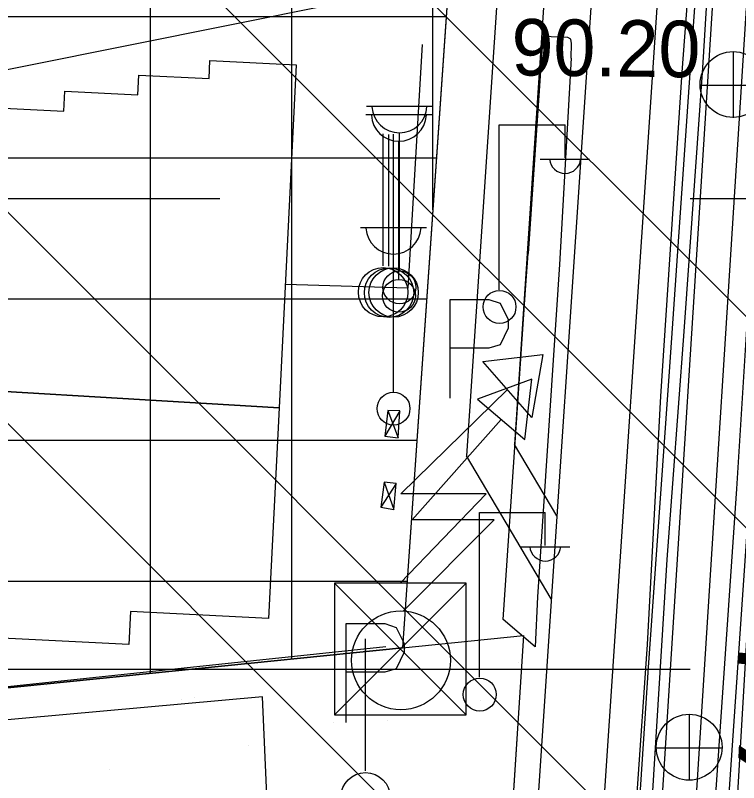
# Model space of a CAD drawing. Extents: x 417995 to 421451, y 4454518 to 4458015.
# Drawn here: x 420260.7 to 420337.6, y 4456944.9 to 4457026.4 of the extents above; entities that cross this region are included whole.
import ezdxf

# ---------------------------------------------------------------- set-up
doc = ezdxf.new("R2010")
doc.units = 0
for name, color, linetype in [('ADAKENARI', 7, 'Continuous'), ('B_Sundurma', 7, 'Continuous'), ('B_Ticari', 7, 'Continuous'), ('KALDIRIM_FAT', 7, 'Continuous'), ('PL_AYA_PARK_DINLENME', 7, 'Continuous'), ('PL_TİCARET', 7, 'Continuous'), ('RAYLI_TOPLU_TAŞIMA_HATTI', 7, 'Continuous'), ('S_Bayrak_Diregi', 7, 'Continuous'), ('S_Cad_Sok_Lambasi', 7, 'Continuous'), ('S_Elektrik_Diregi', 7, 'Continuous'), ('S_Otopark', 7, 'Continuous'), ('S_Rogar_Kapagi', 7, 'Continuous'), ('S_Trafo_acik_tip', 7, 'Continuous'), ('S_Trafo_hücre_tipi', 7, 'Continuous'), ('Sinir_Duvar_tek_tarafa_ait', 7, 'Continuous'), ('Sinir_Ist_Duvari', 7, 'Continuous'), ('SN_TR_SIVILASMA', 7, 'Continuous'), ('SN_TR_TASKIN', 7, 'Continuous'), ('TRFAT_PARKALANI', 7, 'Continuous'), ('TRFAT_TİCARET', 7, 'Continuous'), ('Y_Cadde_Yol', 7, 'Continuous'), ('Y_Yol_Kotu', 7, 'Continuous'), ('Yol_Insaat', 7, 'Continuous'), ('Yol_Sose', 7, 'Continuous')]:
    doc.layers.add(name, color=color, linetype=linetype)

msp = doc.modelspace()

# ---------------------------------------------------------------- linework, layer by layer
at = {"layer": 'ADAKENARI'}
for p, q in [((420306.793, 4457030.289), (420301.871, 4456959.188)), ((420301.871, 4456959.188), (420314.728, 4456960.489)), ((420314.728, 4456960.489), (420310.624, 4456897.306)), ((420252.885, 4456954.232), (420301.871, 4456959.188))]:
    msp.add_line(p, q, dxfattribs=at)
at = {"layer": 'B_Sundurma'}
for p, q in [((420301.583, 4456984.351), (420299.993, 4456981.671)), ((420300.293, 4456984.391), (420301.393, 4456981.501)), ((420301.173, 4456976.631), (420299.563, 4456974.121)), ((420299.893, 4456976.791), (420300.923, 4456973.861))]:
    msp.add_line(p, q, dxfattribs=at)
for points in [[(420299.993, 4456981.671), (420301.393, 4456981.501), (420301.583, 4456984.351), (420300.293, 4456984.391)], [(420299.563, 4456974.121), (420300.923, 4456973.861), (420301.173, 4456976.631), (420299.893, 4456976.791)]]:
    msp.add_lwpolyline(points, close=True, dxfattribs=at)
at = {"layer": 'B_Ticari'}
for points in [[(420242.442, 4456987.447), (420243.446, 4457007.586), (420244.06, 4457007.555), (420244.258, 4457011.537), (420246.401, 4457011.43), (420246.548, 4457014.386), (420251.456, 4457014.142), (420251.5, 4457015.011), (420258.647, 4457014.655), (420258.743, 4457016.571), (420265.885, 4457016.215), (420265.989, 4457018.308), (420273.748, 4457017.921), (420273.854, 4457020.034), (420281.304, 4457019.663), (420281.399, 4457021.572), (420290.553, 4457021.116), (420288.737, 4456984.662)], [(420242.442, 4456987.447), (420288.737, 4456984.662), (420287.623, 4456962.301), (420272.963, 4456963.032), (420272.79, 4456959.544), (420257.869, 4456960.288), (420257.804, 4456958.987), (420250.275, 4456959.362), (420250.203, 4456957.918), (420240.994, 4456958.377)], [(420248.846, 4456950.541), (420247.806, 4456940.214), (420248.064, 4456926.771), (420255.24, 4456926.611), (420255.2, 4456920.544), (420262.106, 4456918.156), (420264.133, 4456941.397), (420266.584, 4456941.724), (420287.493, 4456942.721), (420286.973, 4456953.961)]]:
    msp.add_lwpolyline(points, close=True, dxfattribs=at)
at = {"layer": 'KALDIRIM_FAT'}
for p, q in [((420333.207, 4457348.395), (420308.659, 4456979.57)), ((420338.196, 4457348.06), (420313.751, 4456980.788)), ((420343.185, 4457347.725), (420272.58, 4456286.936)), ((420350.169, 4457347.256), (420279.439, 4456284.591)), ((420318.257, 4456973.199), (420313.751, 4456980.788)), ((420317.671, 4456964.392), (420308.659, 4456979.57))]:
    msp.add_line(p, q, dxfattribs=at)
at = {"layer": 'PL_AYA_PARK_DINLENME'}
msp.add_lwpolyline([(420230.273, 4456944.347), (420229.111, 4456945.471), (420227.959, 4456946.606), (420226.819, 4456947.752), (420225.689, 4456948.909), (420224.571, 4456950.077), (420223.463, 4456951.255), (420252.885, 4456954.232), (420301.871, 4456959.188), (420314.728, 4456960.489), (420310.624, 4456897.306)], dxfattribs=at)
at = {"layer": 'PL_TİCARET'}
msp.add_lwpolyline([(420306.793, 4457030.289), (420301.871, 4456959.188), (420252.885, 4456954.232), (420223.463, 4456951.255), (420223.085, 4456951.663), (420222.709, 4456952.071), (420222.334, 4456952.481), (420221.96, 4456952.892), (420221.587, 4456953.304), (420221.216, 4456953.718), (420220.847, 4456954.132), (420220.478, 4456954.548), (420215.11, 4456960.938), (420210.064, 4456967.586), (420207.448, 4456971.409), (420203.795, 4457009.895), (420201.761, 4457034.521)], dxfattribs=at)
at = {"layer": 'RAYLI_TOPLU_TAŞIMA_HATTI'}
for p, q in [((420320.891, 4456807.754), (420342.496, 4457148.84)), ((420324.483, 4456807.526), (420346.094, 4457148.703))]:
    msp.add_line(p, q, dxfattribs=at)
at = {"layer": 'S_Bayrak_Diregi'}
for p, q in [((420299.793, 4456999.781), (420299.793, 4457013.781)), ((420300.423, 4456999.731), (420300.423, 4457013.731)), ((420300.903, 4456999.751), (420300.903, 4457013.751)), ((420297.921, 4456946.121), (420297.921, 4456960.121))]:
    msp.add_line(p, q, dxfattribs=at)
for centre in [(420299.8, 4456996.964), (420300.43, 4456996.914), (420300.91, 4456996.934), (420297.928, 4456943.304)]:
    msp.add_circle(centre, 2.625, dxfattribs=at)
at = {"layer": 'S_Cad_Sok_Lambasi'}
for p, q in [((420298.033, 4457016.731), (420305.033, 4457016.731)), ((420297.973, 4457015.831), (420304.973, 4457015.831)), ((420301.533, 4456999.231), (420301.533, 4457013.906)), ((420301.473, 4456998.331), (420301.473, 4457013.006)), ((420297.403, 4457003.841), (420304.403, 4457003.841)), ((420300.903, 4456986.341), (420300.903, 4457001.016))]:
    msp.add_line(p, q, dxfattribs=at)
for centre in [(420301.533, 4456997.481), (420301.473, 4456996.581), (420300.903, 4456984.591)]:
    msp.add_circle(centre, 1.75, dxfattribs=at)
for centre in [(420301.533, 4457016.835), (420301.473, 4457015.935), (420300.903, 4457003.945)]:
    msp.add_arc(centre, 2.929, 183.298, 356.90719, dxfattribs=at)
at = {"layer": 'S_Elektrik_Diregi'}
for p, q in [((420312.13, 4456997.233), (420312.13, 4457014.733)), ((420312.13, 4457014.733), (420319.13, 4457014.733)), ((420319.13, 4457011.233), (420319.13, 4457014.733)), ((420316.47, 4457011.093), (420321.72, 4457011.093)), ((420310.032, 4456956.05), (420310.032, 4456973.55)), ((420310.032, 4456973.55), (420317.032, 4456973.55)), ((420317.032, 4456970.05), (420317.032, 4456973.55)), ((420314.372, 4456969.91), (420319.622, 4456969.91))]:
    msp.add_line(p, q, dxfattribs=at)
for centre in [(420312.166, 4456995.397), (420310.068, 4456954.215)]:
    msp.add_circle(centre, 1.75, dxfattribs=at)
for centre in [(420319.131, 4457011.246), (420317.032, 4456970.063)]:
    msp.add_arc(centre, 1.658, 184.83843, 355.14641, dxfattribs=at)
at = {"layer": 'S_Otopark'}
for points in [[(420306.921, 4456996.204), (420311.016, 4456996.204)], [(420306.921, 4456985.704), (420306.921, 4456996.204)], [(420311.016, 4456996.204), (420312.241, 4456995.784), (420313.081, 4456994.069), (420313.081, 4456993.159), (420312.241, 4456991.374), (420311.016, 4456991.024)], [(420311.016, 4456991.024), (420306.921, 4456991.024)], [(420295.868, 4456961.764), (420299.963, 4456961.764)], [(420295.868, 4456951.264), (420295.868, 4456961.764)], [(420299.963, 4456961.764), (420301.188, 4456961.344), (420302.028, 4456959.629), (420302.028, 4456958.719), (420301.188, 4456956.934), (420299.963, 4456956.584)], [(420299.963, 4456956.584), (420295.868, 4456956.584)]]:
    msp.add_lwpolyline(points, dxfattribs=at)
at = {"layer": 'S_Rogar_Kapagi'}
for p, q in [((420337.037, 4457015.501), (420337.037, 4457022.501)), ((420333.467, 4457018.966), (420340.467, 4457018.966)), ((420332.37, 4456945.089), (420332.37, 4456952.089)), ((420328.8, 4456948.554), (420335.8, 4456948.554))]:
    msp.add_line(p, q, dxfattribs=at)
for centre in [(420336.984, 4457019.03), (420332.317, 4456948.617)]:
    msp.add_circle(centre, 3.5, dxfattribs=at)
at = {"layer": 'S_Trafo_acik_tip'}
msp.add_lwpolyline([(420314.867, 4456981.315), (420315.602, 4456987.72), (420309.827, 4456985.585)], close=True, dxfattribs=at)
msp.add_lwpolyline([(420301.952, 4456963.115), (420311.612, 4456972.775), (420302.897, 4456972.775), (420312.347, 4456983.45)], dxfattribs=at)
msp.add_circle((420301.693, 4456957.853), 5.25, dxfattribs=at)
at = {"layer": 'S_Trafo_hücre_tipi'}
for p, q in [((420301.692, 4456975.543), (420312.997, 4456986.638)), ((420301.622, 4456966.058), (420310.757, 4456975.543)), ((420310.757, 4456975.543), (420301.692, 4456975.543)), ((420308.622, 4456966.058), (420294.622, 4456952.058)), ((420294.622, 4456966.058), (420308.622, 4456952.058))]:
    msp.add_line(p, q, dxfattribs=at)
for points in [[(420310.407, 4456989.613), (420316.777, 4456990.348), (420315.587, 4456983.663)], [(420294.622, 4456952.058), (420308.622, 4456952.058), (420308.622, 4456966.058), (420294.622, 4456966.058)]]:
    msp.add_lwpolyline(points, close=True, dxfattribs=at)
at = {"layer": 'Sinir_Duvar_tek_tarafa_ait'}
for points in [[(420353.246, 4457192.536), (420351.598, 4457168.097), (420349.764, 4457140.693), (420347.694, 4457109.303), (420345.938, 4457081.653), (420343.821, 4457050.919), (420341.384, 4457016.037), (420338.855, 4456977.715), (420336.179, 4456938.493), (420333.299, 4456893.318)], [(420324.067, 4456895.09), (420325.444, 4456918.156), (420327.981, 4456957.107), (420330.248, 4456989.04), (420332.524, 4457021.793), (420334.11, 4457044.065), (420336.817, 4457088.449), (420338.997, 4457122.378), (420341.825, 4457162.964), (420343.582, 4457190.779)], [(420303.952, 4457023.279), (420302.407, 4456997.393), (420289.44, 4456997.776)], [(420300.091, 4456959.276), (420260.931, 4456955.131)], [(420260.931, 4456955.131), (420236.355, 4456952.53)]]:
    msp.add_lwpolyline(points, dxfattribs=at)
at = {"layer": 'Sinir_Ist_Duvari'}
for points in [[(420305.57, 4457029.797), (420261.627, 4457020.957)], [(420261.627, 4457020.957), (420239.767, 4457016.559), (420238.595, 4456994.089)], [(420261.626, 4457020.918), (420261.63, 4457020.919)]]:
    msp.add_lwpolyline(points, dxfattribs=at)
at = {"layer": 'SN_TR_SIVILASMA'}
for p, q in [((421277.42, 4456055.312), (419975.727, 4457357.006)), ((421277.189, 4456033.093), (419969.646, 4457340.635)), ((421276.725, 4455988.655), (419957.486, 4457307.895)), ((421276.493, 4455966.436), (419971.974, 4457270.956))]:
    msp.add_line(p, q, dxfattribs=at)
at = {"layer": 'SN_TR_TASKIN'}
for p, q in [((420182.431, 4457006.904), (420282.431, 4457006.904)), ((420332.431, 4457006.904), (420432.431, 4457006.904)), ((420232.431, 4456956.904), (420332.431, 4456956.904))]:
    msp.add_line(p, q, dxfattribs=at)
at = {"layer": 'TRFAT_PARKALANI'}
for p, q in [((420314.231, 4456957.622), (420314.231, 4456957.622)), ((420264.021, 4456955.229), (420264.021, 4456955.229)), ((420278.393, 4456953.659), (420278.393, 4456953.659)), ((420279.725, 4456953.884), (420279.725, 4456953.884)), ((420310.138, 4456953.599), (420310.138, 4456953.599)), ((420294.498, 4456951.28), (420294.498, 4456951.28)), ((420300.226, 4456951.459), (420300.226, 4456951.459)), ((420285.454, 4456948.854), (420285.454, 4456948.854)), ((420270.682, 4456946.249), (420270.682, 4456946.249))]:
    msp.add_line(p, q, dxfattribs=at)
at = {"layer": 'TRFAT_TİCARET'}
for p, q in [((420275.092, 4456956.479), (420275.092, 4457362.792)), ((420290.092, 4456957.996), (420290.092, 4457361.46)), ((420305.092, 4457005.714), (420305.092, 4457360.128)), ((420202.444, 4457026.255), (420306.514, 4457026.255)), ((420203.683, 4457011.255), (420305.475, 4457011.255)), ((420205.09, 4456996.255), (420304.437, 4456996.255)), ((420206.513, 4456981.255), (420303.398, 4456981.255)), ((420211.074, 4456966.255), (420302.36, 4456966.255))]:
    msp.add_line(p, q, dxfattribs=at)
at = {"layer": 'Yol_Insaat'}
for points in [[(420342.469, 4457155.538), (420340.726, 4457129.257), (420339.638, 4457112.629), (420337.941, 4457088.016), (420336.784, 4457067.694), (420335.017, 4457041.714), (420333.744, 4457020.791), (420331.736, 4456992.788), (420329.934, 4456968.56), (420328.53, 4456945.695), (420326.759, 4456916.951), (420325.292, 4456892.269)], [(420331.165, 4456890.177), (420333.914, 4456925.563), (420337.377, 4456976.074), (420339.238, 4457005.556), (420341.132, 4457033.122), (420343.313, 4457066.789), (420345.151, 4457091.838), (420346.853, 4457116.916), (420349.762, 4457156.142)]]:
    msp.add_lwpolyline(points, dxfattribs=at)
at = {"layer": 'Yol_Sose'}
for points in [[(420353.988, 4457193.121), (420352.331, 4457169.494), (420349.984, 4457135.46), (420348.339, 4457110.411), (420346.789, 4457086.565), (420344.832, 4457058.048), (420342.555, 4457022.974), (420340.638, 4456993.172), (420338.744, 4456965.447), (420336.694, 4456931.055), (420334.55, 4456900.49), (420333.643, 4456890.249), (420331.089, 4456857.201), (420329.597, 4456833.655), (420328.107, 4456810.272), (420327.414, 4456799.591), (420326.651, 4456782.597)], [(420341.923, 4457172.856), (420338.99, 4457133.052), (420337.076, 4457106.097), (420335.318, 4457078.428), (420333.384, 4457044.796), (420331.553, 4457020.357), (420329.254, 4456985.909), (420327.866, 4456959.549), (420324.548, 4456912.143), (420323.564, 4456894.972), (420321.291, 4456860.414), (420318.904, 4456825.365), (420317.081, 4456804.099), (420314.586, 4456771.678), (420312.085, 4456746.015), (420308.483, 4456709.885), (420306.01, 4456684.304), (420304.808, 4456659.885), (420302.693, 4456624.751), (420300.513, 4456591.122)], [(420319.779, 4457021.846), (420319.823, 4457023.377), (420319.746, 4457023.843), (420319.42, 4457024.011), (420316.772, 4457024.149), (420315.202, 4457001.079)], [(420319.779, 4457021.846), (420318.555, 4456999.905), (420316.193, 4456964.602), (420315.943, 4456959.3), (420312.56, 4456962.181), (420314.94, 4456997.224), (420315.202, 4457001.079)]]:
    msp.add_lwpolyline(points, dxfattribs=at)

# ---------------------------------------------------------------- texts
at = {"layer": 'Y_Cadde_Yol'}
msp.add_text('Yeni Yalova Yolu Caddesi', height=10, rotation=87.19514, dxfattribs=at).set_placement((420345.68, 4456909.302))
at = {"layer": 'Y_Yol_Kotu'}
msp.add_text('90.20', height=6, rotation=359.3592, dxfattribs=at).set_placement((420313.404, 4457020.012))

doc.saveas('drawing.dxf')
